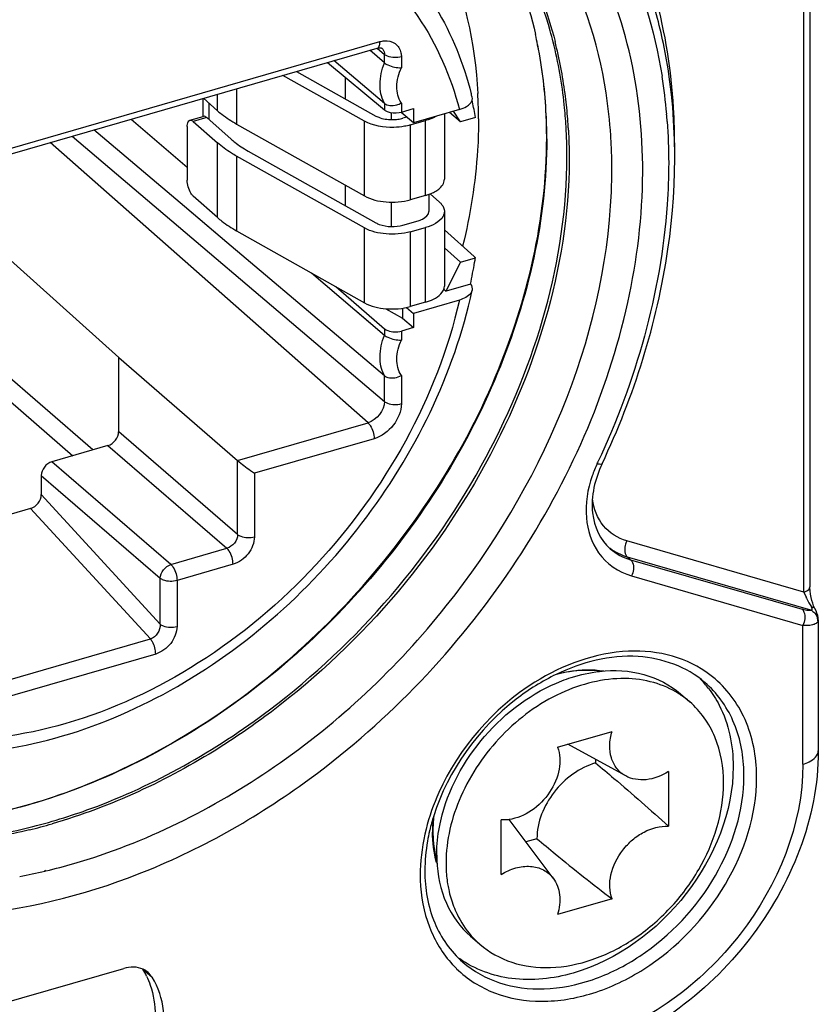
# Model space of a CAD drawing. Header units: millimetres. Extents: x 0 to 420, y 0 to 297.
# Tile 374 of 502: x 373.37 to 374.67, y 136.74 to 138.34. Entities that reach past the tile are written whole.
import ezdxf

# ---------------------------------------------------------------- set-up
doc = ezdxf.new("R2010")
doc.units = ezdxf.units.MM
doc.header["$LTSCALE"] = 23.1
doc.layers.get('0').update_dxf_attribs({"linetype": 'CONTINUOUS'})

msp = doc.modelspace()

# ---------------------------------------------------------------- linework, layer by layer
at = {"color": 7, "linetype": 'CONTINUOUS'}
for p, q in [((374.6539, 138.984), (374.6539, 137.4166)), ((374.6439, 137.4079), (374.6439, 138.9741)), ((372.9372, 138.0063), (373.9565, 138.3006)), ((373.9521, 138.29), (373.9548, 138.2906)), ((373.9548, 138.2906), (373.957, 138.2906)), ((373.9563, 138.2973), (373.9565, 138.3006)), ((373.957, 138.2906), (373.9584, 138.2903)), ((373.9584, 138.2903), (373.9593, 138.2898)), ((372.9328, 137.9958), (373.9521, 138.29)), ((373.9639, 138.2661), (373.94, 138.2865)), ((373.9518, 138.2897), (373.9639, 138.2795)), ((373.9593, 138.2898), (373.9596, 138.2896)), ((373.9595, 138.2897), (373.9596, 138.2896)), ((373.9639, 138.2661), (373.9639, 138.2795)), ((373.9912, 138.2759), (373.9912, 138.2583)), ((373.8715, 138.2668), (373.9639, 138.1897)), ((373.9639, 138.2003), (373.8818, 138.2698)), ((373.9639, 138.2003), (373.8818, 138.2698)), ((373.9313, 138.1716), (373.7991, 138.2459)), ((373.8212, 138.2523), (373.95, 138.1799)), ((373.9008, 138.2075), (373.9008, 138.2424)), ((373.6931, 138.1884), (373.6931, 138.2153)), ((373.724, 138.2242), (373.724, 138.1669)), ((373.6695, 138.1793), (373.6695, 138.2084)), ((373.6931, 138.1884), (373.6702, 138.2087)), ((373.6791, 138.2008), (373.6791, 138.1743)), ((373.9639, 138.2003), (373.9631, 138.2019)), ((373.9639, 138.2003), (373.9639, 138.1897)), ((373.9912, 138.2009), (373.9912, 138.1863)), ((373.6483, 138.1732), (373.67, 138.1793)), ((373.95, 138.1799), (373.9544, 138.1778)), ((373.975, 138.1741), (373.975, 138.1854)), ((373.9875, 138.1855), (373.9912, 138.1863)), ((374.0107, 138.1689), (373.9908, 138.1858)), ((373.9912, 138.1863), (374.0107, 138.1919)), ((374.0107, 138.1919), (374.0107, 138.1689)), ((374.0854, 138.1904), (374.0107, 138.1689)), ((374.061, 138.1834), (374.061, 138.0773)), ((374.0873, 138.1706), (374.0695, 138.1859)), ((374.0873, 138.1706), (374.0755, 138.1876)), ((373.5528, 138.1748), (373.6439, 138.0971)), ((373.5528, 138.1748), (373.6439, 138.0971)), ((373.6439, 138.1627), (373.6439, 138.076)), ((373.6755, 138.1774), (373.6537, 138.1713)), ((373.6537, 138.1713), (373.6931, 138.1365)), ((373.7149, 138.1426), (373.6755, 138.1774)), ((373.724, 138.1669), (373.9313, 138.0503)), ((373.9313, 138.0503), (373.9313, 138.1716)), ((373.9755, 138.1741), (373.9815, 138.1742)), ((373.9998, 138.1781), (373.9938, 138.1764)), ((374.0057, 138.1654), (374.0305, 138.1724)), ((374.0057, 138.1654), (374.0057, 138.0442)), ((374.0305, 138.0512), (374.0305, 138.1724)), ((374.1115, 138.1776), (374.0873, 138.1706)), ((373.4572, 138.1472), (373.9639, 137.717)), ((373.6394, 138.0331), (373.4924, 138.1573)), ((373.9371, 137.6825), (373.4214, 138.1368)), ((373.6931, 138.0152), (373.6931, 138.1365)), ((374.3316, 138.1342), (374.3315, 138.1352)), ((374.3316, 138.1342), (374.3315, 138.1352)), ((373.9313, 137.9984), (373.724, 138.1149)), ((373.724, 138.1149), (373.724, 137.9937)), ((373.7426, 138.1232), (373.95, 138.0067)), ((373.212, 138.0764), (373.5327, 137.7881)), ((373.9008, 138.0343), (373.9008, 138.0675)), ((374.0305, 138.0512), (374.0057, 138.0442)), ((374.036, 138.053), (374.036, 138.0253)), ((374.0378, 138.0537), (374.0532, 138.0401)), ((373.6931, 138.0152), (373.6537, 138.05)), ((373.975, 138.0009), (373.975, 138.0403)), ((373.4907, 137.6384), (373.0427, 138.0275)), ((373.7081, 137.975), (373.6394, 138.0331)), ((373.6795, 137.9991), (373.6394, 138.0331)), ((374.061, 138.0253), (374.061, 137.9041)), ((373.0104, 138.0182), (373.4585, 137.6291)), ((373.9938, 138.0032), (374.0182, 138.0101)), ((373.7081, 137.975), (373.6795, 137.9991)), ((373.724, 137.9937), (373.9313, 137.8771)), ((373.9313, 137.8771), (373.9313, 137.9984)), ((374.0057, 137.9922), (374.0305, 137.9992)), ((374.0057, 137.9922), (374.0057, 137.871)), ((374.0305, 137.878), (374.0305, 137.9992)), ((374.1092, 137.9519), (374.061, 137.9954)), ((374.1092, 137.9519), (374.061, 137.9954)), ((373.8862, 137.8244), (373.7081, 137.975)), ((374.061, 137.9663), (374.0873, 137.9429)), ((374.064, 137.8958), (374.0873, 137.9429)), ((374.0873, 137.9429), (374.1112, 137.9498)), ((374.1112, 137.9498), (374.1092, 137.9519)), ((373.8453, 137.9255), (373.9639, 137.8244)), ((374.1033, 137.9071), (374.064, 137.8958)), ((373.885, 137.9032), (373.9639, 137.835)), ((374.06, 137.8993), (374.064, 137.8958)), ((374.0305, 137.878), (374.0057, 137.871)), ((374.0854, 137.8815), (374.0107, 137.8599)), ((373.9088, 137.8714), (373.919, 137.8627)), ((373.919, 137.8627), (373.9639, 137.8244)), ((373.9662, 137.8675), (373.9932, 137.8523)), ((373.9932, 137.8684), (373.9932, 137.8523)), ((373.9997, 137.8696), (374.0107, 137.8599)), ((374.0107, 137.8599), (374.0107, 137.8369)), ((373.9932, 137.8523), (374.0107, 137.8369)), ((373.9639, 137.835), (373.9639, 137.8244)), ((374.0107, 137.8369), (373.9912, 137.8313)), ((373.9912, 137.8313), (373.9912, 137.8167)), ((373.9639, 137.7587), (373.8862, 137.8244)), ((373.9639, 137.7587), (373.8862, 137.8244)), ((373.5327, 137.7881), (373.7256, 137.6214)), ((373.5327, 137.6679), (373.5327, 137.7881)), ((373.9639, 137.7587), (373.9631, 137.7602)), ((373.9639, 137.717), (373.9639, 137.7587)), ((373.9912, 137.7592), (373.9912, 137.7135)), ((373.7256, 137.5012), (373.5327, 137.6679)), ((373.7256, 137.6214), (373.9371, 137.6825)), ((373.947, 137.6566), (373.7529, 137.6005)), ((373.5153, 137.6455), (373.4244, 137.6193)), ((373.5153, 137.6455), (373.7083, 137.4789)), ((373.7256, 137.5012), (373.7256, 137.6214)), ((373.6174, 137.4526), (373.4244, 137.6193)), ((373.4071, 137.597), (373.6, 137.4303)), ((373.4071, 137.597), (373.4071, 137.5659)), ((373.7529, 137.6005), (373.7529, 137.4976)), ((373.6, 137.3559), (373.4071, 137.5659)), ((373.3898, 137.5435), (373.1328, 137.4693)), ((373.3898, 137.5435), (373.5841, 137.332)), ((373.6174, 137.4526), (373.7083, 137.4789)), ((374.6439, 137.4079), (374.3567, 137.4908)), ((374.6555, 137.3788), (374.3581, 137.4646)), ((374.3581, 137.4646), (374.3631, 137.4603)), ((374.3631, 137.4603), (374.6411, 137.38)), ((373.7182, 137.453), (373.6273, 137.4267)), ((373.6, 137.3559), (373.6, 137.4303)), ((374.3644, 137.4341), (374.6424, 137.3539)), ((373.6273, 137.4267), (373.6273, 137.3523)), ((374.6539, 137.415), (374.6539, 137.4166)), ((374.6542, 137.4098), (374.6539, 137.415)), ((374.6439, 137.4079), (374.6475, 137.3996)), ((374.6549, 137.4045), (374.6542, 137.4098)), ((374.6558, 137.3992), (374.6549, 137.4045)), ((374.657, 137.3943), (374.6558, 137.3992)), ((374.657, 137.3824), (374.6562, 137.3838)), ((374.6584, 137.3898), (374.657, 137.3943)), ((374.6599, 137.3857), (374.6584, 137.3898)), ((374.6615, 137.3821), (374.6599, 137.3857)), ((374.6618, 137.3814), (374.6615, 137.3821)), ((374.6637, 137.3773), (374.6618, 137.3814)), ((374.6447, 137.3791), (374.6411, 137.38)), ((374.6652, 137.3738), (374.6637, 137.3773)), ((374.6664, 137.3702), (374.6652, 137.3738)), ((374.6672, 137.3664), (374.6664, 137.3702)), ((374.6674, 137.3629), (374.6672, 137.3664)), ((374.6424, 137.1287), (374.6424, 137.3539)), ((374.658, 137.3548), (374.6535, 137.354)), ((374.6663, 137.3628), (374.6664, 137.3592)), ((374.6674, 137.3628), (374.6674, 137.1503)), ((373.2925, 137.2478), (373.5841, 137.332)), ((373.5927, 137.3074), (373.3011, 137.2232)), ((374.4439, 137.2429), (374.4589, 137.2299)), ((374.2445, 137.1563), (374.333, 137.1818)), ((374.355, 137.1098), (374.2613, 137.1611)), ((374.3063, 137.1365), (374.3063, 137.1308)), ((374.4244, 137.1168), (374.4244, 137.0283)), ((374.5469, 137.1098), (374.5467, 137.1181)), ((374.5674, 137.107), (374.5672, 137.1158)), ((374.153, 136.9499), (374.153, 137.0384)), ((374.2375, 136.9439), (374.1658, 137.0392)), ((374.2111, 137.008), (374.1931, 137.0029)), ((373.4129, 136.9554), (373.4148, 136.9559)), ((373.413, 136.9563), (373.4148, 136.9568)), ((374.0218, 136.9466), (374.0219, 136.9422)), ((374.333, 136.9104), (374.2445, 136.8849)), ((374.1035, 136.8498), (374.1185, 136.8368)), ((372.5901, 136.5233), (373.541, 136.7977)), ((373.5721, 136.7962), (373.5871, 136.7832))]:
    msp.add_line(p, q, dxfattribs=at)
for centre, radius, start, end in [((373.6419, 138.1357), 0.791, 11.7903, 18.7657), ((373.5233, 138.1566), 0.7028, 11.3983, 12.7679), ((373.531, 138.1583), 0.6949, 11.3872, 12.7715), ((373.5785, 138.1338), 0.6796, 14.1494, 15.7399), ((373.492, 138.1506), 0.7347, 6.7758, 11.3728), ((373.4995, 138.1523), 0.727, 6.7072, 11.3609), ((373.5454, 138.1235), 0.7173, 7.4408, 14.2935), ((373.9522, 138.2808), 0.0116, 39.7691, 49.9639), ((373.5631, 138.1102), 0.8615, 4.8593, 8.9509), ((373.4449, 138.145), 0.7821, 2.72, 6.7817), ((373.4507, 138.1465), 0.7762, 2.5819, 6.712), ((373.5459, 138.0727), 0.5767, 13.8251, 14.3908), ((373.3661, 138.1763), 0.7502, 2.6642, 3.0668), ((373.3517, 138.1757), 0.7646, 0.1595, 2.6576), ((373.4959, 138.1165), 0.7674, 4.6967, 7.4797), ((373.535, 138.0966), 0.7974, 3.701, 8.7232), ((373.5421, 138.0782), 0.578, 12.4772, 12.7479), ((373.5363, 138.0769), 0.5839, 11.2035, 12.4755), ((373.5266, 138.075), 0.5938, 9.9455, 11.2034), ((373.4112, 138.1432), 0.8159, 0.3817, 2.7324), ((373.4734, 138.1145), 0.79, 3.4983, 4.7042), ((373.5325, 138.1073), 0.8922, 4.1057, 4.8784), ((373.977, 138.2349), 0.0608, 274.1924, 281.9508), ((373.9778, 138.2315), 0.0573, 281.9173, 286.2395), ((373.3389, 138.1756), 0.7774, 360, 0.166), ((373.4443, 138.1149), 0.8154, 359.9882, 3.3597), ((373.4641, 138.1139), 0.7993, 3.0809, 3.4999), ((373.3921, 138.143), 0.835, 0.0002, 0.3872), ((373.5066, 138.0944), 0.826, 3.5161, 3.7288), ((373.5016, 138.0941), 0.8309, 2.835, 3.5157), ((373.4729, 138.0929), 0.8597, 359.2653, 2.7527), ((373.4377, 138.0932), 0.8949, 357.6558, 359.2777), ((374.0081, 138.1306), 0.0825, 285.7548, 289.8099), ((374.0105, 138.1238), 0.0753, 289.8456, 291.3167), ((373.3066, 138.0783), 0.8148, 347.8779, 350.4234), ((373.3249, 138.0751), 0.7963, 350.4312, 350.9483), ((374.4914, 137.5299), 0.2019, 154.7745, 160.8234), ((373.0936, 138.1878), 1.343, 334.7988, 334.9418), ((374.38, 137.5462), 0.0842, 232.2307, 233.5939), ((374.7795, 137.4616), 0.1459, 205.1645, 206.3065), ((374.3536, 137.1473), 0.1714, 37.4952, 44.4989), ((374.3622, 137.118), 0.1479, 56.8211, 57.7117), ((374.3627, 137.1187), 0.1471, 49.1241, 56.8228), ((374.3559, 136.9466), 0.3274, 162.5342, 166.7197), ((374.2468, 137.0202), 0.2045, 173.0593, 179.9233), ((373.1676, 137.9227), 0.9269, 283.7438, 286.108), ((374.2522, 137.0183), 0.2105, 173.1696, 178.4719), ((374.3442, 136.9495), 0.3154, 166.7437, 167.0257), ((374.2419, 137.0187), 0.2002, 178.5131, 179.9972), ((374.2, 137.0163), 0.1574, 192.9969, 194.3934), ((374.2696, 136.9813), 0.221, 179.9951, 182.1666), ((373.1928, 137.8901), 0.9603, 283.3665, 286.1441), ((374.1967, 137.0155), 0.154, 194.3933, 196.0427), ((374.1987, 137.0131), 0.1565, 196.1806, 196.9763), ((373.2009, 137.856), 0.9252, 280.6698, 283.2517), ((374.2957, 136.9495), 0.2739, 178.567, 179.9968), ((374.3847, 136.949), 0.3629, 179.9225, 180.3872), ((374.0846, 136.9454), 0.0628, 182.9204, 184.2388), ((374.2147, 136.9478), 0.1469, 221.4041, 229.1018), ((374.1844, 136.9517), 0.17, 234.0453, 234.5749), ((373.4681, 136.7321), 0.1221, 25.8344, 31.6767), ((373.5576, 136.765), 0.0346, 31.7325, 48.8125), ((374.2053, 136.9251), 0.1785, 222.8199, 225.7385)]:
    msp.add_arc(centre, radius, start, end, dxfattribs=at)
for centre, major_axis, ratio, start_param, end_param in [((373.5153, 137.6629), (0.0131, 0.0151), 0.750057, -2.284463, -0.713705), ((373.4244, 137.602), (0.0131, 0.0151), 0.750057, 0.857091, 2.427888), ((373.3898, 137.561), (0.0129, 0.0154), 0.751826, -2.300969, -0.731387)]:
    msp.add_ellipse(centre, major_axis=major_axis, ratio=ratio, start_param=start_param, end_param=end_param, dxfattribs=at)
for points, knots in [([(373.9209, 138.6366), (373.9789, 138.5875), (374.0764, 138.4562), (374.1109, 138.2979), (374.1152, 138.2164)], [0, 0, 0, 0, 0.482266, 1, 1, 1, 1]), ([(374.3232, 138.2176), (374.3104, 138.3008), (374.2582, 138.4608), (374.1451, 138.5871), (374.0805, 138.6339)], [0, 0, 0, 0, 0.513676, 1, 1, 1, 1]), ([(373.8573, 137.1161), (373.9824, 137.2107), (374.1974, 137.4408), (374.3552, 137.7952), (374.3903, 138.0837), (374.3695, 138.2838), (374.3025, 138.4623), (374.2274, 138.5612), (374.1845, 138.6028)], [0, 0, 0, 0, 0.276361, 0.543528, 0.668097, 0.78488, 0.894685, 1, 1, 1, 1]), ([(374.0541, 138.6027), (374.0922, 138.5641), (374.1584, 138.4729), (374.1963, 138.3671), (374.2088, 138.3119)], [0, 0, 0, 0, 0.489292, 1, 1, 1, 1]), ([(374.2326, 138.3181), (374.217, 138.3737), (374.1719, 138.4794), (374.0974, 138.5674), (374.0554, 138.6038)], [0, 0, 0, 0, 0.50931, 1, 1, 1, 1]), ([(373.5853, 138.5338), (373.6427, 138.538), (373.7563, 138.5305), (373.9106, 138.4635), (374.0274, 138.3455), (374.0715, 138.2438), (374.0854, 138.1904)], [0, 0, 0, 0, 0.262037, 0.507652, 0.748964, 1, 1, 1, 1]), ([(374.3087, 138.5272), (374.322, 138.5065), (374.3721, 138.4186), (374.4021, 138.3198), (374.414, 138.2443)], [0, 0, 0, 0, 0.243081, 1, 1, 1, 1]), ([(373.9542, 138.4686), (373.9906, 138.4362), (374.0546, 138.3581), (374.0921, 138.2648), (374.1046, 138.216)], [0, 0, 0, 0, 0.491741, 1, 1, 1, 1]), ([(374.1652, 138.4782), (374.1736, 138.4648), (374.2057, 138.4089), (374.2285, 138.3477), (374.2406, 138.3006)], [0, 0, 0, 0, 0.245152, 1, 1, 1, 1]), ([(374.4343, 138.13), (374.4345, 138.1511), (374.4324, 138.233), (374.4196, 138.3148), (374.4033, 138.3735)], [0, 0, 0, 0, 0.257381, 1, 1, 1, 1]), ([(373.9521, 138.2901), (373.954, 138.2906), (373.9557, 138.2937), (373.9562, 138.2964), (373.9563, 138.2973)], [0, 0, 0, 0, 0.684273, 1, 1, 1, 1]), ([(373.9565, 138.3006), (373.9587, 138.3012), (373.9669, 138.3029), (373.976, 138.301), (373.981, 138.2975)], [0, 0, 0, 0, 0.273461, 1, 1, 1, 1]), ([(373.981, 138.2975), (373.9858, 138.2941), (373.9905, 138.2862), (373.9912, 138.2781), (373.9912, 138.2759)], [0, 0, 0, 0, 0.729031, 1, 1, 1, 1]), ([(374.2583, 138.1627), (374.2576, 138.1744), (374.2539, 138.2206), (374.2459, 138.2664), (374.2375, 138.2999)], [0, 0, 0, 0, 0.254787, 1, 1, 1, 1]), ([(374.3168, 137.6161), (374.3684, 137.7258), (374.4405, 137.9505), (374.439, 138.1885), (374.4162, 138.2973)], [0, 0, 0, 0, 0.521697, 1, 1, 1, 1]), ([(373.9912, 138.2759), (373.984, 138.2739), (373.9739, 138.2741), (373.9654, 138.2783), (373.9639, 138.2795)], [0, 0, 0, 0, 0.794699, 1, 1, 1, 1]), ([(373.9639, 138.2661), (373.9655, 138.2647), (373.9739, 138.26), (373.9837, 138.2581), (373.9912, 138.2583)], [0, 0, 0, 0, 0.215569, 1, 1, 1, 1]), ([(374.0967, 138.1951), (374.0979, 138.1958), (374.1017, 138.1985), (374.105, 138.2025), (374.1059, 138.2057)], [0, 0, 0, 0, 0.290948, 1, 1, 1, 1]), ([(373.2317, 137.0333), (373.3621, 137.0461), (373.6292, 137.14), (373.9545, 137.412), (374.1773, 137.7729), (374.232, 138.0506), (374.2261, 138.1815)], [0, 0, 0, 0, 0.239131, 0.499995, 0.760862, 1, 1, 1, 1]), ([(373.6931, 138.1884), (373.6953, 138.1865), (373.705, 138.1784), (373.7156, 138.1716), (373.724, 138.1669)], [0, 0, 0, 0, 0.236187, 1, 1, 1, 1]), ([(373.9639, 138.1897), (373.9652, 138.1887), (373.9725, 138.1848), (373.9812, 138.1844), (373.9875, 138.1855)], [0, 0, 0, 0, 0.207699, 1, 1, 1, 1]), ([(373.6439, 138.1627), (373.6439, 138.164), (373.6441, 138.1677), (373.6458, 138.1725), (373.6483, 138.1732)], [0, 0, 0, 0, 0.338154, 1, 1, 1, 1]), ([(373.9962, 138.1633), (373.9905, 138.1622), (373.9687, 138.1602), (373.9454, 138.1637), (373.9313, 138.1716)], [0, 0, 0, 0, 0.264676, 1, 1, 1, 1]), ([(374.1164, 138.1756), (374.1164, 138.1586), (374.1142, 138.0891), (374.1031, 138.0199), (374.0906, 137.9688)], [0, 0, 0, 0, 0.24352, 1, 1, 1, 1]), ([(374.4224, 138.1712), (374.4256, 138.1264), (374.425, 137.937), (374.3712, 137.7496), (374.3101, 137.619)], [0, 0, 0, 0, 0.237468, 1, 1, 1, 1]), ([(374.2622, 138.1569), (374.2716, 137.9828), (374.1737, 137.6136), (373.9307, 137.3277), (373.7803, 137.2139)], [0, 0, 0, 0, 0.480447, 1, 1, 1, 1]), ([(374.2271, 138.143), (374.2271, 138.0136), (374.1648, 137.7437), (373.9401, 137.3954), (373.6196, 137.1348), (373.3592, 137.0456), (373.2319, 137.0332)], [0, 0, 0, 0, 0.241498, 0.501974, 0.761308, 1, 1, 1, 1]), ([(373.724, 138.1149), (373.7211, 138.1165), (373.7103, 138.1229), (373.7, 138.1303), (373.6931, 138.1365)], [0, 0, 0, 0, 0.264143, 1, 1, 1, 1]), ([(373.7149, 138.1426), (373.7169, 138.1408), (373.7256, 138.1336), (373.7351, 138.1274), (373.7426, 138.1232)], [0, 0, 0, 0, 0.236187, 1, 1, 1, 1]), ([(373.7773, 137.217), (373.921, 137.3257), (374.1558, 137.5974), (374.2597, 137.9466), (374.2597, 138.1147)], [0, 0, 0, 0, 0.517244, 1, 1, 1, 1]), ([(373.6537, 138.05), (373.6522, 138.0513), (373.6466, 138.059), (373.6439, 138.0686), (373.6439, 138.076)], [0, 0, 0, 0, 0.212198, 1, 1, 1, 1]), ([(374.0452, 138.0571), (374.0476, 138.0583), (374.0549, 138.0629), (374.061, 138.0712), (374.061, 138.0773)], [0, 0, 0, 0, 0.305977, 1, 1, 1, 1]), ([(373.4598, 136.9677), (373.5756, 137.0012), (373.8022, 137.1145), (374.1604, 137.4501), (374.322, 137.8159), (374.3318, 138.0566)], [0, 0, 0, 0, 0.246736, 0.50699, 1, 1, 1, 1]), ([(373.9313, 138.0503), (373.9419, 138.0444), (373.9674, 138.0387), (373.993, 138.0406), (374.0057, 138.0442)], [0, 0, 0, 0, 0.478862, 1, 1, 1, 1]), ([(374.0532, 138.0401), (374.0544, 138.0391), (374.0584, 138.0351), (374.061, 138.0294), (374.061, 138.0254)], [0, 0, 0, 0, 0.284335, 1, 1, 1, 1]), ([(374.0182, 138.0101), (374.0207, 138.0108), (374.028, 138.0133), (374.036, 138.0199), (374.036, 138.0253)], [0, 0, 0, 0, 0.32576, 1, 1, 1, 1]), ([(374.061, 138.0254), (374.061, 138.0227), (374.0567, 138.0087), (374.0413, 138.0023), (374.0305, 137.9992)], [0, 0, 0, 0, 0.193494, 1, 1, 1, 1]), ([(373.6931, 138.0152), (373.6953, 138.0132), (373.705, 138.0052), (373.7156, 137.9984), (373.724, 137.9937)], [0, 0, 0, 0, 0.236187, 1, 1, 1, 1]), ([(374.0057, 137.9922), (373.993, 137.9886), (373.9674, 137.9868), (373.9419, 137.9925), (373.9313, 137.9984)], [0, 0, 0, 0, 0.521138, 1, 1, 1, 1]), ([(372.9088, 137.2613), (372.9519, 137.2249), (373.0549, 137.1665), (373.2336, 137.1361), (373.4236, 137.1609), (373.6778, 137.2639), (373.9481, 137.4997), (374.0765, 137.7611), (374.106, 137.8973)], [0, 0, 0, 0, 0.107205, 0.219107, 0.338623, 0.466237, 0.735427, 1, 1, 1, 1]), ([(374.0305, 137.878), (374.0348, 137.8792), (374.0474, 137.8835), (374.061, 137.8949), (374.061, 137.9041)], [0, 0, 0, 0, 0.326154, 1, 1, 1, 1]), ([(374.106, 137.8973), (374.1056, 137.8956), (374.1013, 137.8875), (374.0922, 137.8835), (374.0854, 137.8815)], [0, 0, 0, 0, 0.198772, 1, 1, 1, 1]), ([(374.0854, 137.8815), (374.0495, 137.723), (373.9214, 137.4963), (373.6714, 137.2866), (373.4567, 137.1855), (373.238, 137.1554), (373.0369, 137.2036), (372.881, 137.3297), (372.8248, 137.4498), (372.8084, 137.5129)], [0, 0, 0, 0, 0.275282, 0.415954, 0.549358, 0.671572, 0.783076, 0.889656, 1, 1, 1, 1]), ([(373.9313, 137.8771), (373.9419, 137.8712), (373.9674, 137.8655), (373.993, 137.8674), (374.0057, 137.871)], [0, 0, 0, 0, 0.478862, 1, 1, 1, 1]), ([(373.9639, 137.835), (373.9654, 137.8337), (373.9739, 137.8293), (373.9841, 137.8292), (373.9912, 137.8313)], [0, 0, 0, 0, 0.212092, 1, 1, 1, 1]), ([(373.9639, 137.8244), (373.9655, 137.8231), (373.9739, 137.8183), (373.9837, 137.8164), (373.9912, 137.8167)], [0, 0, 0, 0, 0.215573, 1, 1, 1, 1]), ([(373.9639, 137.7587), (373.9654, 137.7574), (373.9743, 137.7535), (373.9847, 137.7557), (373.9912, 137.7592)], [0, 0, 0, 0, 0.20874, 1, 1, 1, 1]), ([(373.9639, 137.717), (373.9654, 137.7158), (373.9739, 137.7116), (373.984, 137.7114), (373.9912, 137.7135)], [0, 0, 0, 0, 0.2053, 1, 1, 1, 1]), ([(373.9912, 137.7135), (373.9909, 137.7011), (373.9809, 137.676), (373.9591, 137.6604), (373.947, 137.6566)], [0, 0, 0, 0, 0.494152, 1, 1, 1, 1]), ([(373.9371, 137.6825), (373.9385, 137.6812), (373.9442, 137.6736), (373.947, 137.664), (373.947, 137.6566)], [0, 0, 0, 0, 0.207418, 1, 1, 1, 1]), ([(373.7256, 137.6214), (373.7323, 137.6156), (373.7415, 137.6088), (373.7507, 137.602), (373.7529, 137.6005)], [0, 0, 0, 0, 0.772816, 1, 1, 1, 1]), ([(374.3168, 137.6161), (374.3053, 137.5916), (374.2923, 137.5419), (374.3135, 137.4923), (374.3298, 137.4782)], [0, 0, 0, 0, 0.557411, 1, 1, 1, 1]), ([(374.3168, 137.6161), (374.3167, 137.6158), (374.314, 137.6142), (374.3111, 137.6154), (374.3087, 137.616)], [0, 0, 0, 0, 0.133956, 1, 1, 1, 1]), ([(374.3007, 137.5963), (374.2932, 137.5747), (374.2858, 137.5312), (374.2995, 137.4881), (374.3111, 137.4717)], [0, 0, 0, 0, 0.531585, 1, 1, 1, 1]), ([(374.3567, 137.4908), (374.3423, 137.495), (374.3146, 137.5127), (374.3032, 137.5432), (374.3013, 137.5587)], [0, 0, 0, 0, 0.489458, 1, 1, 1, 1]), ([(373.7256, 137.5012), (373.7271, 137.4999), (373.7356, 137.4957), (373.7457, 137.4955), (373.7529, 137.4976)], [0, 0, 0, 0, 0.205297, 1, 1, 1, 1]), ([(373.7182, 137.453), (373.7182, 137.4604), (373.7154, 137.47), (373.7098, 137.4776), (373.7083, 137.4789)], [0, 0, 0, 0, 0.792576, 1, 1, 1, 1]), ([(374.3567, 137.4908), (374.3556, 137.4885), (374.3526, 137.4802), (374.3532, 137.4688), (374.3581, 137.4646)], [0, 0, 0, 0, 0.288506, 1, 1, 1, 1]), ([(374.3631, 137.4603), (374.3645, 137.4591), (374.3694, 137.4511), (374.3676, 137.4406), (374.3644, 137.4341)], [0, 0, 0, 0, 0.206625, 1, 1, 1, 1]), ([(373.6174, 137.4526), (373.6189, 137.4513), (373.6246, 137.4437), (373.6273, 137.4341), (373.6273, 137.4267)], [0, 0, 0, 0, 0.213614, 1, 1, 1, 1]), ([(373.6273, 137.4267), (373.6202, 137.4247), (373.61, 137.4247), (373.6015, 137.429), (373.6, 137.4303)], [0, 0, 0, 0, 0.788767, 1, 1, 1, 1]), ([(374.6439, 137.4079), (374.6452, 137.4083), (374.6493, 137.4098), (374.6539, 137.4134), (374.6538, 137.4166)], [0, 0, 0, 0, 0.308519, 1, 1, 1, 1]), ([(374.6555, 137.3788), (374.6562, 137.3788), (374.6586, 137.3789), (374.6575, 137.3815), (374.657, 137.3824)], [0, 0, 0, 0, 0.399874, 1, 1, 1, 1]), ([(374.6411, 137.38), (374.6425, 137.3789), (374.6473, 137.3708), (374.6456, 137.3604), (374.6424, 137.3539)], [0, 0, 0, 0, 0.200708, 1, 1, 1, 1]), ([(374.6555, 137.3788), (374.6551, 137.3785), (374.6542, 137.3782), (374.6532, 137.3781), (374.6527, 137.3781)], [0, 0, 0, 0, 0.42681, 1, 1, 1, 1]), ([(373.6273, 137.3523), (373.627, 137.3425), (373.6194, 137.3227), (373.6022, 137.3104), (373.5927, 137.3074)], [0, 0, 0, 0, 0.49392, 1, 1, 1, 1]), ([(373.6, 137.3559), (373.6015, 137.3546), (373.61, 137.3504), (373.6202, 137.3502), (373.6273, 137.3523)], [0, 0, 0, 0, 0.205301, 1, 1, 1, 1]), ([(374.6664, 137.3592), (374.6651, 137.3574), (374.662, 137.3558), (374.659, 137.355), (374.658, 137.3548)], [0, 0, 0, 0, 0.695765, 1, 1, 1, 1]), ([(374.6674, 137.3628), (374.6674, 137.3622), (374.6673, 137.3609), (374.6667, 137.3597), (374.6664, 137.3592)], [0, 0, 0, 0, 0.531973, 1, 1, 1, 1]), ([(373.5927, 137.3074), (373.5927, 137.3142), (373.5902, 137.3232), (373.5854, 137.3305), (373.5841, 137.332)], [0, 0, 0, 0, 0.781186, 1, 1, 1, 1]), ([(374.4917, 137.2738), (374.4737, 137.2874), (374.4308, 137.3083), (374.3299, 137.3185), (374.2529, 137.29), (374.2076, 137.2617)], [0, 0, 0, 0, 0.225431, 0.465122, 1, 1, 1, 1]), ([(374.4835, 137.2615), (374.4543, 137.2868), (374.3683, 137.317), (374.2834, 137.2941), (374.2425, 137.2745)], [0, 0, 0, 0, 0.460067, 1, 1, 1, 1]), ([(374.2425, 137.2745), (374.2195, 137.2634), (374.132, 137.2089), (374.0667, 137.1186), (374.0436, 137.0449)], [0, 0, 0, 0, 0.248474, 1, 1, 1, 1]), ([(374.3127, 137.2797), (374.3071, 137.2805), (374.2836, 137.2821), (374.2599, 137.2789), (374.2426, 137.2742)], [0, 0, 0, 0, 0.239158, 1, 1, 1, 1]), ([(374.2444, 137.2751), (374.2507, 137.2768), (374.2753, 137.2822), (374.3011, 137.2829), (374.3195, 137.2801)], [0, 0, 0, 0, 0.261107, 1, 1, 1, 1]), ([(374.2516, 137.264), (374.2566, 137.266), (374.2764, 137.273), (374.297, 137.2776), (374.3125, 137.2793)], [0, 0, 0, 0, 0.257144, 1, 1, 1, 1]), ([(374.3125, 137.2793), (374.3365, 137.2821), (374.3842, 137.2798), (374.427, 137.2575), (374.4439, 137.2429)], [0, 0, 0, 0, 0.51867, 1, 1, 1, 1]), ([(374.5673, 137.1158), (374.5662, 137.1469), (374.5537, 137.2074), (374.5146, 137.2564), (374.4917, 137.2738)], [0, 0, 0, 0, 0.518785, 1, 1, 1, 1]), ([(374.0551, 137.0371), (374.0666, 137.0872), (374.1175, 137.1816), (374.2036, 137.2454), (374.2516, 137.264)], [0, 0, 0, 0, 0.499991, 1, 1, 1, 1]), ([(374.354, 137.2677), (374.3185, 137.2682), (374.2433, 137.249), (374.1494, 137.1796), (374.0824, 137.0824), (374.0636, 137.0053), (374.0636, 136.9684)], [0, 0, 0, 0, 0.234335, 0.493286, 0.756196, 1, 1, 1, 1]), ([(374.4412, 137.243), (374.4287, 137.251), (374.4003, 137.2634), (374.3697, 137.2675), (374.354, 137.2677)], [0, 0, 0, 0, 0.487585, 1, 1, 1, 1]), ([(374.5468, 137.1181), (374.5459, 137.1458), (374.5353, 137.1997), (374.5029, 137.2447), (374.4835, 137.2615)], [0, 0, 0, 0, 0.51859, 1, 1, 1, 1]), ([(374.4896, 137.2517), (374.4961, 137.2432), (374.5201, 137.2052), (374.5294, 137.159), (374.5294, 137.1249)], [0, 0, 0, 0, 0.239274, 1, 1, 1, 1]), ([(374.5139, 137.0984), (374.5139, 137.1237), (374.5074, 137.1616), (374.4837, 137.2047), (374.4677, 137.2223), (374.4589, 137.2299)], [0, 0, 0, 0, 0.518318, 0.761979, 1, 1, 1, 1]), ([(373.3869, 137.026), (373.4209, 137.0344), (373.5601, 137.0773), (373.6893, 137.1504), (373.7773, 137.217)], [0, 0, 0, 0, 0.240735, 1, 1, 1, 1]), ([(373.7803, 137.2139), (373.7528, 137.1931), (373.6431, 137.1171), (373.5199, 137.0597), (373.4248, 137.0322)], [0, 0, 0, 0, 0.258306, 1, 1, 1, 1]), ([(374.355, 137.1098), (374.3496, 137.1127), (374.3396, 137.1212), (374.3306, 137.1391), (374.3281, 137.1602), (374.3308, 137.1746), (374.333, 137.1818)], [0, 0, 0, 0, 0.229498, 0.466171, 0.721774, 1, 1, 1, 1]), ([(374.2445, 137.1563), (374.2487, 137.1452), (374.2496, 137.1184), (374.2334, 137.0815), (374.2045, 137.052), (374.1787, 137.0409), (374.1658, 137.0391)], [0, 0, 0, 0, 0.227, 0.484775, 0.751884, 1, 1, 1, 1]), ([(374.6674, 137.1503), (374.6674, 137.0418), (374.5793, 136.8225), (374.3898, 136.6847), (374.2835, 136.654)], [0, 0, 0, 0, 0.49517, 1, 1, 1, 1]), ([(374.6424, 137.1287), (374.646, 137.1297), (374.6563, 137.1333), (374.6674, 137.1427), (374.6674, 137.1503)], [0, 0, 0, 0, 0.325451, 1, 1, 1, 1]), ([(374.3063, 137.1308), (374.2799, 137.1232), (374.2332, 137.0889), (374.2111, 137.0348), (374.2111, 137.008)], [0, 0, 0, 0, 0.505913, 1, 1, 1, 1]), ([(374.5294, 137.1249), (374.5294, 137.0518), (374.4689, 136.9043), (374.3415, 136.8109), (374.2696, 136.7901)], [0, 0, 0, 0, 0.494087, 1, 1, 1, 1]), ([(374.6424, 137.1287), (374.6424, 137.0308), (374.5615, 136.8333), (374.3909, 136.7082), (374.2946, 136.6804)], [0, 0, 0, 0, 0.494087, 1, 1, 1, 1]), ([(374.3063, 137.1308), (374.3162, 137.1225), (374.3561, 137.0889), (374.3955, 137.0547), (374.4244, 137.0283)], [0, 0, 0, 0, 0.24752, 1, 1, 1, 1]), ([(372.8054, 137.017), (372.8711, 136.9654), (373.0322, 136.8877), (373.3083, 136.8716), (373.5954, 136.9483), (373.7731, 137.0525), (373.8573, 137.1161)], [0, 0, 0, 0, 0.221759, 0.459657, 0.71997, 1, 1, 1, 1]), ([(374.0907, 136.808), (374.108, 136.793), (374.1506, 136.7694), (374.2252, 136.7605), (374.3043, 136.7765), (374.4076, 136.829), (374.5098, 136.9377), (374.5469, 137.0537), (374.5469, 137.1098)], [0, 0, 0, 0, 0.104878, 0.216379, 0.337976, 0.4692, 0.743068, 1, 1, 1, 1]), ([(374.4244, 137.1168), (374.4135, 137.1099), (374.3903, 137.1006), (374.3648, 137.1044), (374.355, 137.1098)], [0, 0, 0, 0, 0.535507, 1, 1, 1, 1]), ([(374.0807, 136.7972), (374.0982, 136.7802), (374.142, 136.7526), (374.2209, 136.7398), (374.3052, 136.7544), (374.4165, 136.8081), (374.527, 136.9231), (374.5674, 137.0471), (374.5674, 137.107)], [0, 0, 0, 0, 0.104785, 0.215603, 0.336544, 0.467502, 0.742018, 1, 1, 1, 1]), ([(374.1185, 136.8368), (374.1335, 136.8238), (374.1704, 136.8034), (374.2351, 136.7956), (374.3036, 136.8095), (374.37, 136.8432), (374.4292, 136.8936), (374.4897, 136.9744), (374.5139, 137.0498), (374.5139, 137.0984)], [0, 0, 0, 0, 0.10469, 0.21599, 0.337371, 0.46836, 0.60546, 0.743529, 1, 1, 1, 1]), ([(374.0486, 136.9813), (374.0486, 136.9859), (374.0491, 137.0047), (374.0519, 137.0233), (374.0551, 137.0371)], [0, 0, 0, 0, 0.243861, 1, 1, 1, 1]), ([(374.1658, 137.0391), (374.1647, 137.0389), (374.1605, 137.0384), (374.1562, 137.0383), (374.153, 137.0384)], [0, 0, 0, 0, 0.255353, 1, 1, 1, 1]), ([(374.333, 136.9104), (374.3284, 136.9226), (374.3282, 136.9522), (374.3447, 136.9848), (374.3656, 137.0067), (374.3894, 137.023), (374.4109, 137.0289), (374.4244, 137.0283)], [0, 0, 0, 0, 0.229925, 0.492177, 0.62798, 0.760469, 1, 1, 1, 1]), ([(373.3878, 137.0223), (373.3712, 137.0183), (373.3061, 137.0043), (373.2392, 136.9978), (373.1897, 136.998)], [0, 0, 0, 0, 0.256711, 1, 1, 1, 1]), ([(373.2499, 137.0037), (373.2612, 137.0046), (373.3073, 137.0092), (373.353, 137.0177), (373.3869, 137.026)], [0, 0, 0, 0, 0.245663, 1, 1, 1, 1]), ([(374.0369, 137.0204), (374.0356, 137.0149), (374.0313, 136.9937), (374.0293, 136.9721), (374.0293, 136.956)], [0, 0, 0, 0, 0.25715, 1, 1, 1, 1]), ([(374.2111, 137.008), (374.221, 136.9998), (374.261, 136.9665), (374.3017, 136.934), (374.333, 136.9104)], [0, 0, 0, 0, 0.247792, 1, 1, 1, 1]), ([(374.0487, 136.973), (374.0496, 136.9492), (374.0589, 136.9029), (374.0868, 136.8643), (374.1035, 136.8498)], [0, 0, 0, 0, 0.518352, 1, 1, 1, 1]), ([(374.0636, 136.9684), (374.0636, 136.9655), (374.0638, 136.9543), (374.0648, 136.9432), (374.0662, 136.935)], [0, 0, 0, 0, 0.254089, 1, 1, 1, 1]), ([(374.0293, 136.956), (374.0293, 136.9274), (374.0384, 136.8718), (374.071, 136.825), (374.0907, 136.808)], [0, 0, 0, 0, 0.523675, 1, 1, 1, 1]), ([(374.153, 136.9499), (374.1604, 136.9545), (374.1758, 136.9616), (374.1999, 136.9647), (374.222, 136.959), (374.2333, 136.9495), (374.2375, 136.9439)], [0, 0, 0, 0, 0.281703, 0.539416, 0.774577, 1, 1, 1, 1]), ([(374.0219, 136.9407), (374.0228, 136.915), (374.0317, 136.8651), (374.0581, 136.8213), (374.0744, 136.8037)], [0, 0, 0, 0, 0.517772, 1, 1, 1, 1]), ([(374.0662, 136.935), (374.0667, 136.9318), (374.069, 136.9195), (374.0724, 136.9075), (374.0758, 136.8988)], [0, 0, 0, 0, 0.25483, 1, 1, 1, 1]), ([(374.2375, 136.9439), (374.2433, 136.9363), (374.2505, 136.916), (374.2477, 136.8952), (374.2445, 136.8849)], [0, 0, 0, 0, 0.469288, 1, 1, 1, 1]), ([(374.0758, 136.8988), (374.0775, 136.8943), (374.0849, 136.8771), (374.0953, 136.8611), (374.1045, 136.8507)], [0, 0, 0, 0, 0.255424, 1, 1, 1, 1]), ([(374.2696, 136.7901), (374.2376, 136.7809), (374.1728, 136.7733), (374.1104, 136.7958), (374.0859, 136.8132)], [0, 0, 0, 0, 0.525466, 1, 1, 1, 1]), ([(373.5804, 136.7911), (373.578, 136.7932), (373.5664, 136.8007), (373.551, 136.8006), (373.541, 136.7977)], [0, 0, 0, 0, 0.236899, 1, 1, 1, 1]), ([(373.578, 136.7853), (373.5803, 136.7805), (373.5886, 136.7603), (373.5919, 136.7381), (373.5919, 136.7214)], [0, 0, 0, 0, 0.240759, 1, 1, 1, 1]), ([(373.6069, 136.7085), (373.6069, 136.7154), (373.6054, 136.7413), (373.5971, 136.767), (373.587, 136.7832)], [0, 0, 0, 0, 0.263788, 1, 1, 1, 1])]:
    msp.add_open_spline(points, degree=3, knots=knots, dxfattribs=at)
for points in [[(373.961, 138.2882), (373.963, 138.2859), (373.964, 138.2826), (373.9639, 138.2795)], [(373.9566, 138.2311), (373.9566, 138.243), (373.9594, 138.2551), (373.9639, 138.2661)], [(373.9838, 138.2275), (373.9838, 138.2381), (373.9866, 138.2488), (373.9912, 138.2583)], [(373.9631, 138.2019), (373.9586, 138.2108), (373.9566, 138.2211), (373.9566, 138.2311)], [(373.9912, 138.2009), (373.9861, 138.2086), (373.9838, 138.2183), (373.9838, 138.2275)], [(374.1059, 138.2057), (374.1064, 138.2073), (374.1064, 138.2089), (374.1061, 138.2105)], [(373.9639, 138.2003), (373.9662, 138.1984), (373.9694, 138.1975), (373.9724, 138.1971)], [(373.9724, 138.1971), (373.9761, 138.1966), (373.9801, 138.197), (373.9837, 138.198)], [(373.9837, 138.198), (373.9863, 138.1986), (373.9888, 138.1996), (373.9912, 138.2009)], [(374.0854, 138.1904), (374.0893, 138.1916), (374.0932, 138.193), (374.0967, 138.1951)], [(373.6755, 138.1774), (373.6741, 138.1787), (373.6719, 138.1799), (373.67, 138.1793)], [(374.047, 138.1793), (374.0419, 138.1762), (374.0362, 138.1741), (374.0305, 138.1724)], [(373.6483, 138.1732), (373.6501, 138.1737), (373.6523, 138.1725), (373.6537, 138.1713)], [(373.9544, 138.1778), (373.961, 138.1751), (373.9684, 138.1742), (373.9755, 138.1741)], [(374.0057, 138.1654), (374.0026, 138.1645), (373.9994, 138.1638), (373.9962, 138.1633)], [(374.0379, 138.0537), (374.0404, 138.0546), (374.0429, 138.0558), (374.0452, 138.0571)], [(373.95, 138.0067), (373.9517, 138.0057), (373.9535, 138.0049), (373.9553, 138.0042)], [(373.9553, 138.0042), (373.9674, 137.9997), (373.9815, 137.9996), (373.9938, 138.0032)], [(374.1033, 137.9071), (374.1054, 137.9045), (374.1068, 137.9006), (374.106, 137.8973)], [(373.9566, 137.7894), (373.9566, 137.8013), (373.9594, 137.8134), (373.9639, 137.8244)], [(373.9838, 137.7858), (373.9838, 137.7964), (373.9866, 137.8071), (373.9912, 137.8167)], [(373.9631, 137.7602), (373.9586, 137.7691), (373.9566, 137.7794), (373.9566, 137.7894)], [(373.9912, 137.7592), (373.9861, 137.7669), (373.9838, 137.7766), (373.9838, 137.7858)], [(373.9639, 137.717), (373.9639, 137.7025), (373.9511, 137.6865), (373.9371, 137.6825)], [(373.7256, 137.5012), (373.7257, 137.4918), (373.7174, 137.4814), (373.7083, 137.4789)], [(373.7529, 137.4976), (373.7528, 137.4879), (373.7487, 137.4779), (373.7427, 137.4702)], [(374.3298, 137.4782), (374.3393, 137.4699), (374.351, 137.4638), (374.3631, 137.4603)], [(374.3581, 137.4646), (374.348, 137.4675), (374.3384, 137.4722), (374.33, 137.4784)], [(373.7427, 137.4702), (373.7366, 137.4623), (373.7278, 137.4558), (373.7182, 137.453)], [(374.3111, 137.4717), (374.3236, 137.4539), (374.3435, 137.4402), (374.3644, 137.4341)], [(373.6, 137.4303), (373.6001, 137.4397), (373.6083, 137.45), (373.6174, 137.4526)], [(374.6487, 137.397), (374.651, 137.3924), (374.6534, 137.388), (374.6562, 137.3838)], [(374.6562, 137.3838), (374.6582, 137.3838), (374.6609, 137.3832), (374.6618, 137.3814)], [(374.6527, 137.3781), (374.65, 137.3779), (374.6473, 137.3785), (374.6447, 137.3791)], [(374.6555, 137.3788), (374.6578, 137.3776), (374.6599, 137.3759), (374.6616, 137.3739)], [(374.6616, 137.3739), (374.6642, 137.3708), (374.6659, 137.3668), (374.6663, 137.3628)], [(373.6, 137.3559), (373.6008, 137.3463), (373.5933, 137.3346), (373.5841, 137.332)], [(374.6535, 137.354), (374.6499, 137.3537), (374.6461, 137.3537), (374.6424, 137.3539)], [(374.2076, 137.2617), (374.1406, 137.2198), (374.0842, 137.155), (374.0519, 137.0828)], [(374.0519, 137.0828), (374.0434, 137.0637), (374.0364, 137.0438), (374.0313, 137.0235)], [(374.0313, 137.0235), (374.0258, 137.0016), (374.0224, 136.9789), (374.0219, 136.9564)], [(374.0484, 136.9694), (374.0438, 136.9854), (374.0417, 137.0022), (374.0417, 137.0187)], [(374.0423, 137.0204), (374.0423, 137.0072), (374.0437, 136.9938), (374.0466, 136.9809)]]:
    msp.add_open_spline(points, degree=3, dxfattribs=at)

doc.saveas('drawing.dxf')
